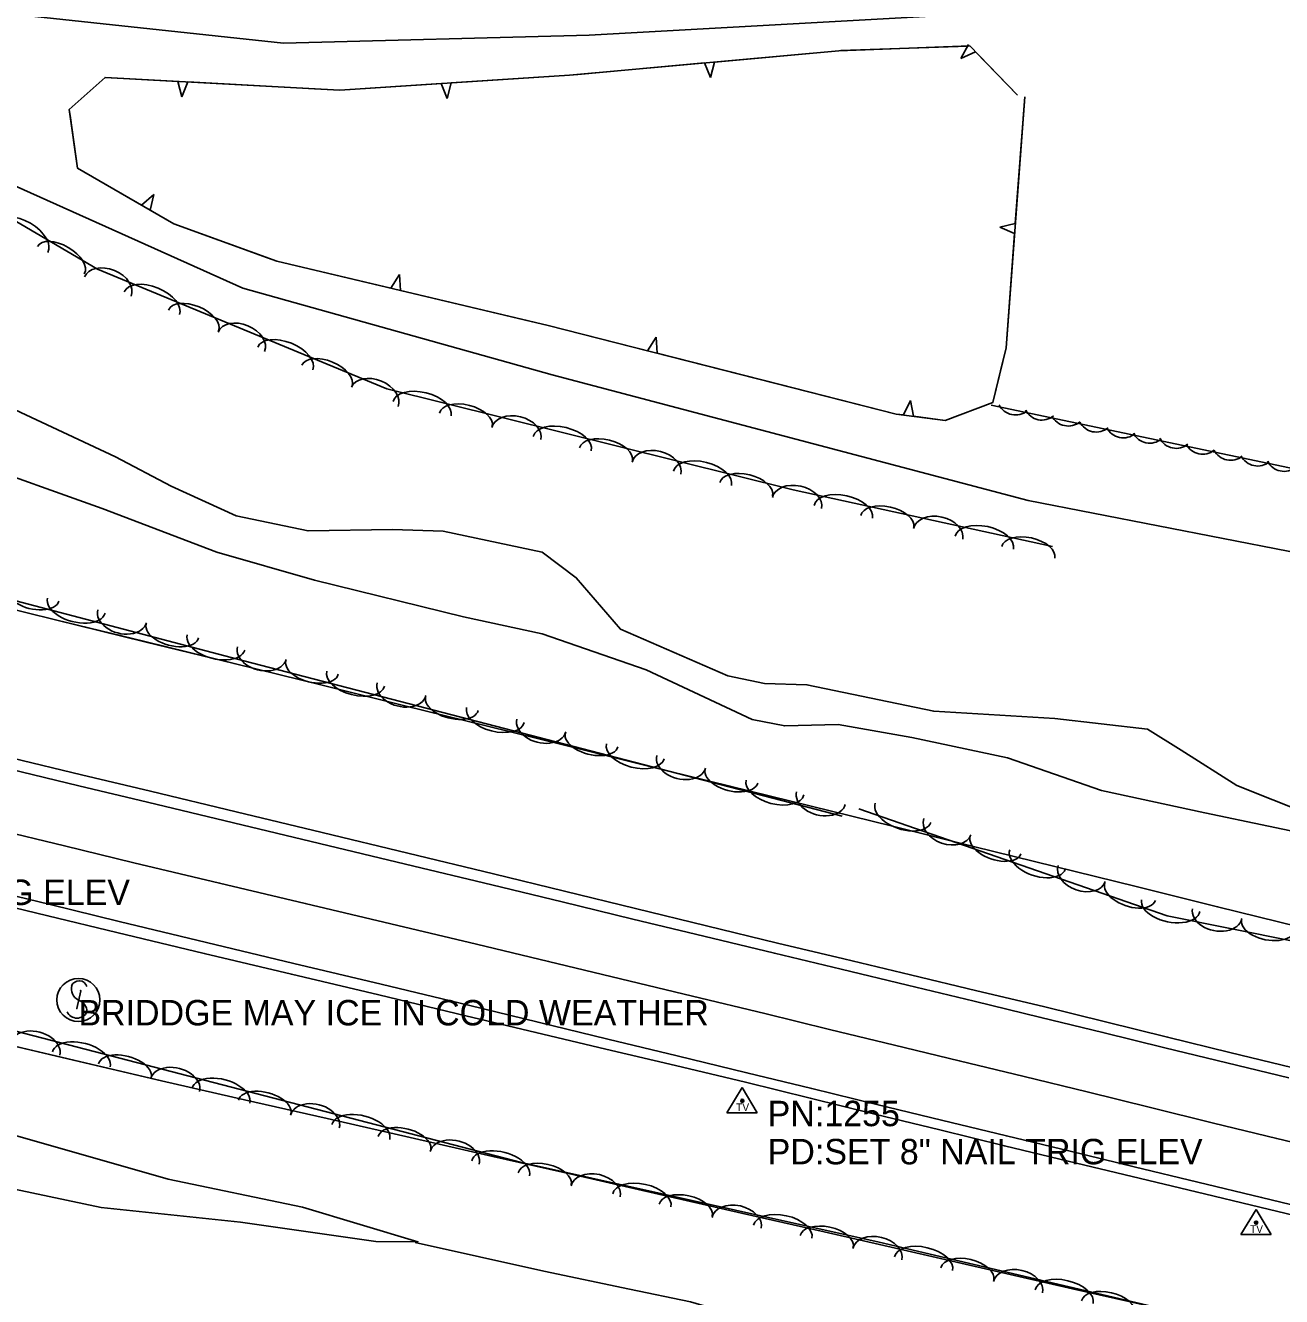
# Model space of a CAD drawing. Extents: x 1441650 to 1491889, y 345904 to 358319.
# Drawn here: x 1472367.4 to 1472614.7, y 348237.1 to 348487.3 of the extents above; entities that cross this region are included whole.
import ezdxf

# ---------------------------------------------------------------- set-up
doc = ezdxf.new("R2010")
doc.units = 0
for name, color, linetype in [('S_EDGE_PAVEMENT', 7, 'Continuous'), ('S_MSC_PT_SYM', 7, 'Continuous'), ('S_PAVEMENT_CROWN', 7, 'Continuous'), ('S_SECONDARY_CTL', 7, 'Continuous'), ('S_SECONDARY_CTL_ANNOT', 7, 'Continuous'), ('S_SHOULDER', 7, 'Continuous'), ('S_SIGN', 7, 'Continuous'), ('S_SIGN_ANNOT', 7, 'Continuous'), ('S_STREAM', 7, 'Continuous'), ('S_TRAILS', 7, 'Continuous'), ('S_TREE', 7, 'Continuous')]:
    doc.layers.add(name, color=color, linetype=linetype)

msp = doc.modelspace()

# ---------------------------------------------------------------- linework, layer by layer
at = {"layer": 'S_EDGE_PAVEMENT'}
for points in [[(1472364.38, 348340.89), (1472377.92, 348337.62), (1472391.46, 348334.36), (1472408.39, 348330.3), (1472425.32, 348326.24), (1472442.25, 348322.17), (1472459.19, 348318.11), (1472473.09, 348314.75), (1472487, 348311.38), (1472500.91, 348308.02), (1472514.82, 348304.65), (1472527.94, 348301.5), (1472541.06, 348298.34), (1472554.17, 348295.19), (1472567.29, 348292.03), (1472579.49, 348289.05), (1472591.69, 348286.06), (1472603.88, 348283.08), (1472616.08, 348280.1)], [(1472358.72, 348317.53), (1472372.3, 348314.22), (1472385.89, 348310.92), (1472403.07, 348306.79), (1472420.25, 348302.66), (1472437.43, 348298.53), (1472454.61, 348294.4), (1472468.31, 348291.08), (1472482.02, 348287.76), (1472495.72, 348284.44), (1472509.42, 348281.12), (1472522.19, 348278.01), (1472534.96, 348274.91), (1472547.73, 348271.8), (1472560.5, 348268.7), (1472573.06, 348265.67), (1472585.61, 348262.64), (1472598.17, 348259.61), (1472610.72, 348256.58), (1472624.01, 348253.36)]]:
    msp.add_lwpolyline(points, dxfattribs=at)
at = {"layer": 'S_MSC_PT_SYM'}
for points in [[(1472378.29, 348297.27), (1472378.29, 348297.32), (1472378.29, 348297.27), (1472378.24, 348297.27), (1472378.29, 348297.27), (1472378.29, 348297.22), (1472378.29, 348297.27), (1472378.34, 348297.27)], [(1472377.52, 348293.76), (1472377.52, 348293.81), (1472377.52, 348293.76), (1472377.47, 348293.76), (1472377.52, 348293.76), (1472377.52, 348293.71), (1472377.52, 348293.76), (1472377.57, 348293.76)]]:
    msp.add_lwpolyline(points, dxfattribs=at)
at = {"layer": 'S_PAVEMENT_CROWN'}
msp.add_lwpolyline([(1472361.49, 348329.09), (1472375.13, 348325.78), (1472388.77, 348322.47), (1472405.63, 348318.47), (1472422.48, 348314.47), (1472439.33, 348310.46), (1472456.19, 348306.46), (1472470.37, 348303.04), (1472484.56, 348299.61), (1472498.74, 348296.18), (1472512.93, 348292.76), (1472525.69, 348289.67), (1472538.46, 348286.58), (1472551.22, 348283.49), (1472563.99, 348280.39), (1472576.42, 348277.34), (1472588.84, 348274.29), (1472601.27, 348271.23), (1472613.69, 348268.18), (1472627.15, 348264.99)], dxfattribs=at)
at = {"layer": 'S_SECONDARY_CTL'}
for p, q in [((1472508.51, 348278.22), (1472505.5, 348273.27)), ((1472508.51, 348278.22), (1472511.46, 348273.27)), ((1472505.5, 348273.27), (1472511.46, 348273.27)), ((1472609.64, 348254.24), (1472606.63, 348249.29)), ((1472609.64, 348254.24), (1472612.59, 348249.29)), ((1472606.63, 348249.29), (1472612.59, 348249.29))]:
    msp.add_line(p, q, dxfattribs=at)
for centre, radius in [((1472508.51, 348275.61), 0.311), ((1472508.51, 348275.61), 0.183), ((1472508.51, 348275.61), 0.103), ((1472609.64, 348251.63), 0.311), ((1472609.64, 348251.63), 0.183), ((1472609.64, 348251.63), 0.103)]:
    msp.add_circle(centre, radius, dxfattribs=at)
at = {"layer": 'S_SHOULDER'}
for points in [[(1472364.89, 348343.02), (1472378.45, 348339.78), (1472392.01, 348336.54), (1472408.9, 348332.46), (1472425.79, 348328.39), (1472442.68, 348324.32), (1472459.57, 348320.25), (1472473.53, 348316.85), (1472487.5, 348313.45), (1472501.46, 348310.05), (1472515.42, 348306.65), (1472528.51, 348303.53), (1472541.6, 348300.4), (1472554.68, 348297.27), (1472567.77, 348294.15), (1472580, 348291.14), (1472592.23, 348288.14), (1472604.45, 348285.14), (1472616.68, 348282.13)], [(1472358.26, 348315.32), (1472371.85, 348312.02), (1472385.43, 348308.72), (1472402.61, 348304.62), (1472419.78, 348300.52), (1472436.95, 348296.43), (1472454.12, 348292.33), (1472467.88, 348289.06), (1472481.63, 348285.79), (1472495.38, 348282.53), (1472509.13, 348279.26), (1472521.88, 348276.13), (1472534.62, 348272.99), (1472547.36, 348269.86), (1472560.11, 348266.72), (1472572.68, 348263.71), (1472585.25, 348260.69), (1472597.82, 348257.67), (1472610.39, 348254.66), (1472623.74, 348251.48)]]:
    msp.add_lwpolyline(points, dxfattribs=at)
at = {"layer": 'S_SIGN'}
msp.add_line((1472378.29, 348297.27), (1472377.52, 348293.76), dxfattribs=at)
msp.add_circle((1472377.84, 348295.45), 4.24, dxfattribs=at)
for centre, radius, start, end in [((1472379.01, 348297.71), 2.55, 167.1196, 241.9813), ((1472377.97, 348297.61), 1.62, 16.5258, 156.8957), ((1472377.14, 348293.17), 2.38, 358.6529, 73.7063), ((1472377.58, 348294.05), 2.17, 204.641, 335.359)]:
    msp.add_arc(centre, radius, start, end, dxfattribs=at)
at = {"layer": 'S_STREAM'}
for points in [[(1472287.68, 348436.06), (1472291.82, 348435.18), (1472294.85, 348429.18), (1472300.07, 348424.21), (1472311.79, 348416.03), (1472334.07, 348408.27), (1472356, 348401.62), (1472382.51, 348392.19), (1472405.06, 348383.61), (1472424.28, 348378.07), (1472453.64, 348370.87), (1472469.12, 348367.52), (1472489.56, 348360.43), (1472510.46, 348350.63), (1472516.87, 348349.38), (1472527.38, 348349.64), (1472541.89, 348347.08), (1472560.72, 348343.14), (1472579.21, 348336.68), (1472599.57, 348332.31), (1472624.63, 348327.03)], [(1472620.05, 348332.03), (1472605.87, 348337.64), (1472594.87, 348344.64), (1472588.25, 348348.78), (1472570.02, 348350.88), (1472546.18, 348352.28), (1472521.23, 348357.5), (1472512.86, 348357.74), (1472505.66, 348359.25), (1472484.53, 348368.46), (1472475.83, 348378.54), (1472469.15, 348383.6), (1472449.61, 348387.69), (1472439.65, 348388.06), (1472423.04, 348387.77), (1472408.9, 348390.74), (1472396.09, 348396.59), (1472385.16, 348402.34), (1472354.94, 348416.47), (1472329.42, 348429.01), (1472311.6, 348434.76), (1472304.91, 348436.15), (1472294.62, 348436.91), (1472291.55, 348435.59)], [(1472294.92, 348286.04), (1472351.15, 348272.83), (1472395.51, 348260.21), (1472421.94, 348254.67), (1472444.66, 348247.87), (1472436.36, 348247.94), (1472409.77, 348251.7), (1472382.32, 348254.61), (1472344.74, 348262.57), (1472318.08, 348268.15), (1472297.34, 348272.49)], [(1472444.13, 348247.75), (1472469.43, 348242.08), (1472486.34, 348238.54), (1472498.34, 348236.03), (1472523.41, 348228.72), (1472533.78, 348225.4), (1472561.32, 348219.45), (1472581.83, 348213.08), (1472606.48, 348207.84), (1472614.36, 348205.22)]]:
    msp.add_lwpolyline(points, dxfattribs=at)
at = {"layer": 'S_TRAILS'}
for points in [[(1472626.52, 348493.89), (1472546.84, 348489.15), (1472478.37, 348485.37), (1472418.2, 348483.77), (1472367.42, 348489.19), (1472323.93, 348496.96), (1472305.2, 348504.11), (1472292.13, 348502.69), (1472280.79, 348492.76), (1472272.85, 348439.08), (1472271, 348431.33)], [(1472641.56, 348378.82), (1472564.77, 348393.78), (1472471.1, 348418.52), (1472410.2, 348435.56), (1472357.38, 348459.23), (1472330.28, 348467.59), (1472291.89, 348472.77), (1472277.58, 348473.29)]]:
    msp.add_lwpolyline(points, dxfattribs=at)
at = {"layer": 'S_TREE'}
for p, q in [((1472553.03, 348483.5), (1472551.54, 348480.73)), ((1472501.06, 348479.88), (1472502.28, 348476.98)), ((1472502.28, 348476.98), (1472503.02, 348480.06)), ((1472551.54, 348480.73), (1472554.4, 348482.09)), ((1472397.39, 348476.24), (1472398.17, 348473.19)), ((1472398.17, 348473.19), (1472399.35, 348476.13)), ((1472449.26, 348475.81), (1472450.4, 348472.88)), ((1472450.4, 348472.88), (1472451.22, 348475.94)), ((1472392.66, 348453.99), (1472390.27, 348451.9)), ((1472391.98, 348450.92), (1472392.66, 348453.99)), ((1472562.25, 348448.29), (1472559.19, 348447.57)), ((1472559.19, 348447.57), (1472562.11, 348446.33)), ((1472441.03, 348438.22), (1472439.34, 348435.54)), ((1472441.25, 348435.09), (1472441.03, 348438.22)), ((1472491.55, 348425.88), (1472489.83, 348423.22)), ((1472491.73, 348422.74), (1472491.55, 348425.88)), ((1472541.62, 348413.44), (1472540.23, 348410.59)), ((1472542.18, 348410.34), (1472541.62, 348413.44))]:
    msp.add_line(p, q, dxfattribs=at)
for points in [[(1472528.19, 348331.65), (1472410.41, 348362.18), (1472334.28, 348382.23), (1472262.11, 348398.35), (1472181.98, 348396.12), (1472149.15, 348407.6), (1472131.22, 348413.02), (1472064.35, 348427.43), (1472021.14, 348432.96), (1471956.38, 348452.28), (1471937.33, 348480.28), (1471894.68, 348467.42), (1471781, 348495.31), (1471736.72, 348531.83), (1471631.28, 348544.3), (1471603.79, 348531.98), (1471580.06, 348535.42), (1471568.63, 348551.19), (1471553.54, 348559.18), (1471510.97, 348562.27), (1471471.1, 348573.64), (1471425.55, 348596.94), (1471398.84, 348604.14)], [(1472194.35, 348489.61), (1472253.63, 348469.16), (1472280.36, 348470.65), (1472311.73, 348476.67), (1472340.43, 348463.41), (1472381.6, 348439.31), (1472438.57, 348415.72), (1472518.52, 348395.88), (1472569.55, 348384.69)], [(1472564.1, 348473.23), (1472560.44, 348423.82), (1472557.82, 348413.04), (1472548.44, 348409.53), (1472538.82, 348410.77), (1472470.28, 348428.19), (1472416.91, 348440.88), (1472396.63, 348448.23), (1472377.68, 348459.16), (1472376.01, 348470.71), (1472383.1, 348477.02), (1472429.3, 348474.51), (1472474.5, 348477.46), (1472527.49, 348482.29), (1472553.31, 348483.21), (1472562.7, 348473.55)], [(1472527.92, 348482.31), (1472552.91, 348483.19)], [(1472476.17, 348477.61), (1472501.06, 348479.88)], [(1472503.02, 348480.06), (1472527.49, 348482.29), (1472527.92, 348482.31)], [(1472554.4, 348482.09), (1472562.7, 348473.55)], [(1472451.22, 348475.94), (1472474.5, 348477.46), (1472476.17, 348477.61)], [(1472376.19, 348469.52), (1472376.01, 348470.71), (1472383.1, 348477.02), (1472397.39, 348476.24)], [(1472399.35, 348476.13), (1472424.31, 348474.78)], [(1472424.31, 348474.78), (1472429.3, 348474.51), (1472449.26, 348475.81)], [(1472564.1, 348473.23), (1472562.25, 348448.29)], [(1472390.27, 348451.9), (1472377.68, 348459.16), (1472376.19, 348469.52)], [(1472415.08, 348441.54), (1472396.63, 348448.23), (1472391.98, 348450.92)], [(1472562.11, 348446.33), (1472560.44, 348423.82), (1472559.87, 348421.46)], [(1472439.34, 348435.54), (1472416.91, 348440.88), (1472415.08, 348441.54)], [(1472465.58, 348429.31), (1472441.25, 348435.09)], [(1472489.83, 348423.22), (1472470.28, 348428.19), (1472465.58, 348429.31)], [(1472515.96, 348416.58), (1472491.73, 348422.74)], [(1472559.87, 348421.46), (1472557.82, 348413.04), (1472548.44, 348409.53), (1472542.18, 348410.34)], [(1472540.23, 348410.59), (1472538.82, 348410.77), (1472515.96, 348416.58)], [(1472707.05, 348381.11), (1472557.47, 348412.53)], [(1472355.75, 348374.62), (1472373.33, 348370.3), (1472390.92, 348365.98), (1472408.5, 348361.65), (1472426.08, 348357.33), (1472442.08, 348353.37), (1472458.07, 348349.42), (1472474.07, 348345.46), (1472490.07, 348341.5), (1472506.06, 348337.55), (1472522.06, 348333.59), (1472538.06, 348329.63), (1472554.05, 348325.67), (1472570.05, 348321.72), (1472586.05, 348317.76), (1472602.05, 348313.8), (1472618.04, 348309.85)], [(1472355.75, 348374.62), (1472373.33, 348370.3), (1472390.92, 348365.97), (1472408.5, 348361.65), (1472426.08, 348357.33), (1472442.08, 348353.37), (1472458.07, 348349.42), (1472474.07, 348345.46), (1472490.07, 348341.5), (1472506.06, 348337.54), (1472522.06, 348333.59), (1472538.06, 348329.63), (1472554.05, 348325.67), (1472570.05, 348321.72), (1472586.05, 348317.76), (1472602.05, 348313.8), (1472618.04, 348309.84)], [(1472871.36, 348251.14), (1472845.65, 348239.27), (1472813.08, 348250.17), (1472781.56, 348268.74), (1472737.82, 348286.39), (1472717.22, 348284.09), (1472701.04, 348274.65), (1472679.98, 348283.13), (1472659.54, 348298.24), (1472642.22, 348293.95), (1472617.24, 348306.94), (1472592.15, 348311.98), (1472531.42, 348333.07)], [(1472191.55, 348327.22), (1472209.98, 348322.88), (1472228.4, 348318.55), (1472246.82, 348314.21), (1472265.25, 348309.88), (1472283.67, 348305.54), (1472302.1, 348301.21), (1472320.52, 348296.88), (1472338.95, 348292.54), (1472357.37, 348288.21), (1472375.79, 348283.87), (1472394.22, 348279.54), (1472410.52, 348275.82), (1472426.82, 348272.1), (1472443.12, 348268.38), (1472459.42, 348264.66), (1472475.72, 348260.94), (1472492.02, 348257.22), (1472508.33, 348253.5), (1472524.63, 348249.79), (1472540.93, 348246.07), (1472557.23, 348242.35), (1472573.53, 348238.63), (1472589.83, 348234.91)], [(1472191.55, 348327.22), (1472209.98, 348322.88), (1472228.4, 348318.55), (1472246.82, 348314.21), (1472265.25, 348309.88), (1472283.67, 348305.54), (1472302.1, 348301.21), (1472320.52, 348296.88), (1472338.95, 348292.54), (1472357.37, 348288.21), (1472375.8, 348283.87), (1472394.22, 348279.54), (1472410.52, 348275.82), (1472426.82, 348272.1), (1472443.12, 348268.38), (1472459.42, 348264.66), (1472475.72, 348260.94), (1472492.03, 348257.22), (1472508.33, 348253.51), (1472524.63, 348249.79), (1472540.93, 348246.07), (1472557.23, 348242.35), (1472573.53, 348238.63), (1472589.83, 348234.91)], [(1472310.15, 348303.67), (1472465.08, 348263.44), (1472535.44, 348247.8), (1472646.52, 348221.7), (1472680.95, 348214.5), (1472768.25, 348192.77), (1472844.04, 348176.91), (1472901.65, 348160.68), (1472928, 348153.12), (1472974.47, 348131.25), (1472985.82, 348129), (1472989.26, 348142.93), (1473004.35, 348152.55), (1473012.14, 348148.07), (1473011.33, 348127.41), (1473005.74, 348100.7), (1472997.92, 348078.83), (1472968.79, 348050.92), (1472925.63, 348015.56)]]:
    msp.add_lwpolyline(points, dxfattribs=at)
for centre, major_axis, ratio, start_param, end_param in [((1472366.75, 348445.55), (-5.06, 2.97), 0.55008, 3.141593, 6.283185), ((1472374.4, 348441.07), (-4.61, 2.7), 0.540699, 3.141593, 6.283185), ((1472383.64, 348435.88), (-4.58, 1.9), 0.685311, 3.141593, 6.283185), ((1472392.3, 348432.58), (-5.42, 2.24), 0.55008, 3.141593, 6.283185), ((1472400.49, 348429.19), (-4.94, 2.05), 0.540699, 3.141593, 6.283185), ((1472409.91, 348425.01), (-4.58, 1.9), 0.685311, 3.141593, 6.283185), ((1472418.56, 348421.71), (-5.42, 2.24), 0.55008, 3.141593, 6.283185), ((1472426.76, 348418.32), (-4.94, 2.05), 0.540699, 3.141593, 6.283185), ((1472436.18, 348414.13), (-4.58, 1.9), 0.685311, 3.141593, 6.283185), ((1472445.49, 348411.82), (-5.7, 1.41), 0.55008, 3.141593, 6.283185), ((1472454.09, 348409.68), (-5.19, 1.29), 0.540699, 3.141593, 6.283185), ((1472562.29, 348414.24), (0.75, 3.57), 0.999962, 2.254992, 4.028193), ((1472464.03, 348406.95), (-4.81, 1.19), 0.685311, 3.141593, 6.283185), ((1472567.48, 348413.23), (0.75, 3.57), 0.999962, 2.254992, 4.028193), ((1472572.68, 348412.06), (0.75, 3.57), 0.999962, 2.254992, 4.028193), ((1472473.08, 348404.97), (-5.7, 1.41), 0.55008, 3.141593, 6.283185), ((1472578.2, 348410.87), (0.75, 3.57), 0.999962, 2.254992, 4.028193), ((1472583.52, 348409.74), (0.75, 3.57), 0.999962, 2.254992, 4.028193), ((1472481.68, 348402.83), (-5.19, 1.29), 0.540699, 3.141593, 6.283185), ((1472588.72, 348408.69), (0.75, 3.57), 0.999962, 2.254992, 4.028193), ((1472593.91, 348407.67), (0.75, 3.57), 0.999962, 2.254992, 4.028193), ((1472599.11, 348406.51), (0.75, 3.57), 0.999962, 2.254992, 4.028193), ((1472491.62, 348400.1), (-4.81, 1.19), 0.685311, 3.141593, 6.283185), ((1472604.63, 348405.31), (0.75, 3.57), 0.999962, 2.254992, 4.028193), ((1472609.95, 348404.19), (0.75, 3.57), 0.999962, 2.254992, 4.028193), ((1472500.67, 348398.12), (-5.7, 1.41), 0.55008, 3.141593, 6.283185), ((1472615.15, 348403.14), (0.75, 3.57), 0.999962, 2.254992, 4.028193), ((1472509.27, 348395.99), (-5.19, 1.29), 0.540699, 3.141593, 6.283185), ((1472519.28, 348393.27), (-4.84, 1.06), 0.685311, 3.141593, 6.283185), ((1472528.38, 348391.54), (-5.73, 1.26), 0.55008, 3.141593, 6.283185), ((1472537.04, 348389.64), (-5.22, 1.14), 0.540699, 3.141593, 6.283185), ((1472547.05, 348387.18), (-4.84, 1.06), 0.685311, 3.141593, 6.283185), ((1472556.15, 348385.46), (-5.73, 1.26), 0.55008, 3.141593, 6.283185), ((1472564.81, 348383.56), (-5.22, 1.14), 0.540699, 3.141593, 6.283185), ((1472368.85, 348375.32), (5.17, -1.36), 0.540167, 3.141596, 6.283189), ((1472377.42, 348373.06), (5.67, -1.49), 0.549538, 3.141596, 6.283189), ((1472386.44, 348370.96), (4.79, -1.26), 0.684636, 3.141598, 6.283191), ((1472396.34, 348368.08), (5.17, -1.36), 0.540167, 3.141596, 6.283189), ((1472404.91, 348365.82), (5.67, -1.49), 0.549538, 3.141596, 6.283189), ((1472413.93, 348363.73), (4.8, -1.25), 0.684677, 3.142213, 6.283806), ((1472423.83, 348360.89), (5.17, -1.34), 0.540199, 3.14196, 6.283553), ((1472432.41, 348358.67), (5.68, -1.47), 0.549571, 3.141972, 6.283564), ((1472441.44, 348356.6), (4.8, -1.25), 0.684677, 3.142213, 6.283806), ((1472451.35, 348353.76), (5.17, -1.34), 0.540199, 3.14196, 6.283553), ((1472459.93, 348351.54), (5.68, -1.47), 0.549571, 3.141972, 6.283564), ((1472468.96, 348349.46), (4.8, -1.25), 0.684677, 3.142213, 6.283806), ((1472478.86, 348346.63), (5.17, -1.34), 0.540199, 3.14196, 6.283553), ((1472487.45, 348344.4), (5.68, -1.47), 0.549571, 3.141972, 6.283564), ((1472496.47, 348342.33), (4.8, -1.25), 0.684677, 3.142213, 6.283806), ((1472506.38, 348339.49), (5.17, -1.34), 0.540199, 3.14196, 6.283553), ((1472514.96, 348337.27), (5.68, -1.47), 0.549571, 3.141972, 6.283564), ((1472523.99, 348335.2), (4.8, -1.25), 0.684677, 3.142213, 6.283806), ((1472540.14, 348332.29), (5.47, -1.9), 0.557834, 3.141773, 6.283366), ((1472548.85, 348329.54), (4.62, -1.6), 0.694971, 3.141892, 6.283484), ((1472558.36, 348325.96), (4.98, -1.73), 0.548321, 3.141767, 6.28336), ((1472566.62, 348323.09), (5.47, -1.9), 0.557834, 3.141773, 6.283366), ((1472575.33, 348320.34), (4.62, -1.6), 0.694971, 3.141892, 6.283484), ((1472584.85, 348316.76), (4.98, -1.73), 0.548321, 3.141767, 6.28336), ((1472592.84, 348314.01), (5.75, -1.16), 0.550068, 3.141591, 6.283184), ((1472601.97, 348312.44), (4.86, -0.98), 0.685296, 3.14159, 6.283183), ((1472612.02, 348310.15), (5.24, -1.05), 0.540688, 3.141591, 6.283184), ((1472369.37, 348285.83), (-4.8, 1.25), 0.685304, 3.141431, 6.283024), ((1472378.4, 348283.76), (-5.68, 1.47), 0.550074, 3.141494, 6.283087), ((1472386.98, 348281.53), (-5.17, 1.34), 0.540694, 3.141497, 6.28309), ((1472396.89, 348278.69), (-4.8, 1.25), 0.685304, 3.141431, 6.283024), ((1472405.91, 348276.61), (-5.68, 1.47), 0.550074, 3.141494, 6.283087), ((1472414.5, 348274.38), (-5.17, 1.34), 0.540694, 3.141497, 6.28309), ((1472424.4, 348271.54), (-4.8, 1.25), 0.685304, 3.141431, 6.283024), ((1472433.43, 348269.47), (-5.68, 1.47), 0.550074, 3.141494, 6.283087), ((1472442.01, 348267.24), (-5.17, 1.34), 0.540694, 3.141497, 6.28309), ((1472451.91, 348264.39), (-4.8, 1.25), 0.685304, 3.141431, 6.283024), ((1472460.94, 348262.32), (-5.68, 1.47), 0.550074, 3.141494, 6.283087), ((1472469.64, 348260.25), (-5.22, 1.16), 0.540659, 3.141593, 6.283185), ((1472479.64, 348257.76), (-4.84, 1.08), 0.685259, 3.141593, 6.283185), ((1472488.73, 348256.01), (-5.73, 1.27), 0.550038, 3.141593, 6.283185), ((1472497.39, 348254.08), (-5.22, 1.16), 0.540659, 3.141593, 6.283185), ((1472507.39, 348251.59), (-4.84, 1.08), 0.685259, 3.141593, 6.283185), ((1472516.48, 348249.84), (-5.73, 1.27), 0.550038, 3.141593, 6.283185), ((1472525.14, 348247.91), (-5.22, 1.16), 0.540659, 3.141593, 6.283185), ((1472535.11, 348245.43), (-4.82, 1.13), 0.685261, 3.141593, 6.283185), ((1472544.18, 348243.56), (-5.71, 1.34), 0.55004, 3.141593, 6.283185), ((1472552.82, 348241.54), (-5.2, 1.22), 0.54066, 3.141593, 6.283185), ((1472562.79, 348238.93), (-4.82, 1.13), 0.685261, 3.141593, 6.283185), ((1472571.86, 348237.06), (-5.71, 1.34), 0.55004, 3.141593, 6.283185), ((1472580.49, 348235.03), (-5.2, 1.22), 0.54066, 3.141593, 6.283185)]:
    msp.add_ellipse(centre, major_axis=major_axis, ratio=ratio, start_param=start_param, end_param=end_param, dxfattribs=at)

# ---------------------------------------------------------------- texts
at = {"layer": 'S_SECONDARY_CTL'}
for p in [(1472507.3, 348273.6), (1472608.44, 348249.62)]:
    msp.add_text('TV', height=1.5, rotation=360, dxfattribs=at).set_placement(p)
at = {"layer": 'S_SECONDARY_CTL_ANNOT'}
for s, p in [('PD:SET 8" NAIL TRIG ELEV', (1472302.39, 348314.14)), ('PN:1255', (1472513.51, 348270.61)), ('PD:SET 8" NAIL TRIG ELEV', (1472513.51, 348263.11))]:
    msp.add_text(s, height=5, dxfattribs=at).set_placement(p)
at = {"layer": 'S_SIGN_ANNOT'}
msp.add_text('BRIDDGE MAY ICE IN COLD WEATHER', height=5, dxfattribs=at).set_placement((1472377.84, 348290.45))

doc.saveas('drawing.dxf')
